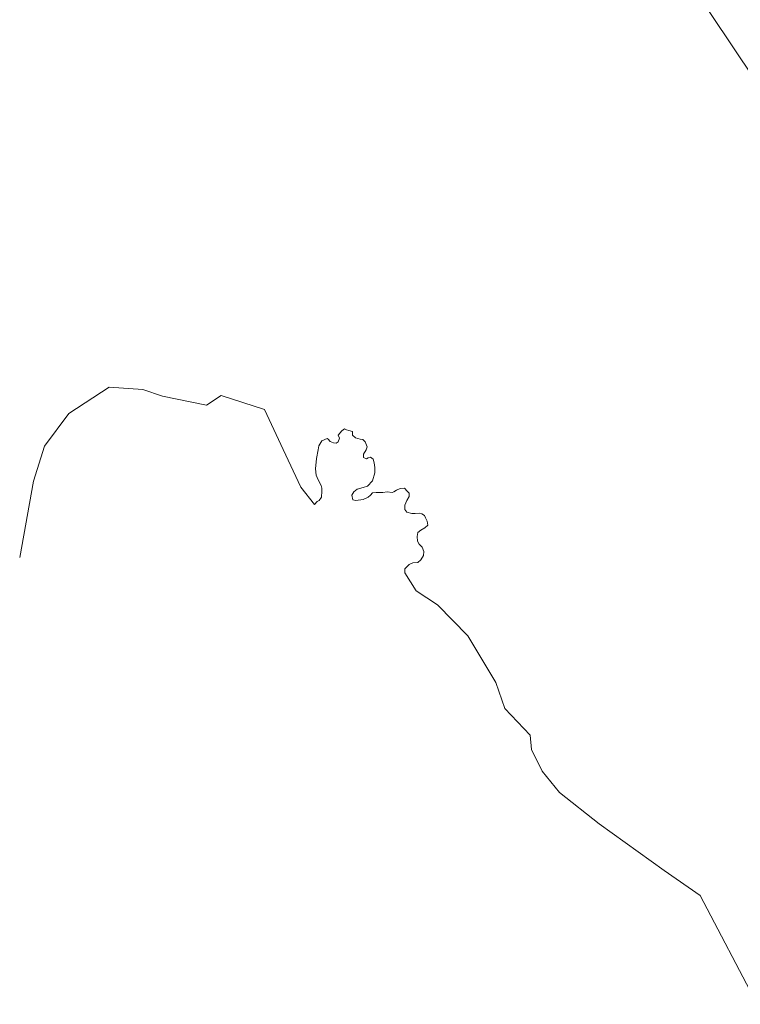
# Model space of a CAD drawing. Header units: metres. Extents: x 152391 to 157968, y 462336 to 467280.
# Tile 393 of 656: x 153402 to 153471, y 466415 to 466510. Entities that reach past the tile are written whole.
import ezdxf

# ---------------------------------------------------------------- set-up
doc = ezdxf.new("R2010")
doc.units = ezdxf.units.M
doc.header["$LTSCALE"] = 0.75
doc.layers.add('B-WE-GR-GRAS-GV', color=251, linetype='Continuous', lineweight=13)
doc.layers.add('B-WE-OG-TERREIN_CULTUURSCHEIDING-GV', color=251, linetype='Continuous', lineweight=18)

msp = doc.modelspace()

# ---------------------------------------------------------------- linework, layer by layer
at = {"layer": 'B-WE-GR-GRAS-GV'}
for points in [[(153464.062, 466516.493), (153476.797, 466497.472), (153486.009, 466483.611), (153493.636, 466469.597), (153503.741, 466459.084), (153512.877, 466452.306), (153523.813, 466448.433), (153525.749, 466447.946), (153527.398, 466448.605), (153527.618, 466450.637), (153527.178, 466452.669), (153525.804, 466455.854), (153522.177, 466458.93), (153520.364, 466459.589), (153512.764, 466465.423), (153510.027, 466469.744), (153508.138, 466472.688), (153507.948, 466473.008), (153505.197, 466477.636), (153505.14, 466477.733), (153504.827, 466478.307), (153502.765, 466478.946), (153499.038, 466483.134), (153413.216, 466605.252)], [(153402.022, 466458.013), (153403.336, 466465.342), (153404.417, 466468.684), (153406.747, 466471.823), (153410.598, 466474.354), (153413.84, 466474.118), (153415.731, 466473.476), (153419.953, 466472.633), (153421.338, 466473.544), (153425.502, 466472.193), (153427.289, 466468.371), (153428.978, 466464.76), (153430.313, 466463.102), (153430.565, 466463.373), (153430.749, 466463.471), (153430.981, 466463.808), (153431.002, 466464.356), (153431.023, 466464.652), (153430.938, 466464.926), (153430.643, 466465.474), (153430.453, 466465.917), (153430.39, 466466.528), (153430.495, 466467.499), (153430.643, 466468.321), (153430.727, 466468.722), (153431.002, 466469.186), (153431.508, 466469.417), (153431.614, 466469.354), (153431.804, 466469.143), (153432.12, 466468.996), (153432.394, 466468.975), (153432.584, 466469.101), (153432.711, 466469.46), (153432.563, 466469.734), (153432.922, 466470.156), (153433.175, 466470.345), (153433.365, 466470.261), (153433.597, 466470.177), (153433.935, 466470.092), (153433.935, 466469.734), (153434.251, 466469.481), (153434.695, 466469.354), (153434.927, 466469.333), (153435.159, 466469.101), (153435.349, 466468.616), (153435.264, 466468.321), (153435.011, 466467.92), (153434.99, 466467.604), (153435.306, 466467.477), (153435.454, 466467.583), (153435.686, 466467.646), (153435.94, 466467.435), (153436.024, 466467.098), (153436.108, 466466.634), (153436.108, 466466.128), (153435.876, 466465.369), (153435.391, 466464.863), (153434.969, 466464.736), (153434.399, 466464.567), (153434.083, 466464.293), (153433.893, 466463.977), (153433.977, 466463.555), (153434.273, 466463.471), (153434.969, 466463.576), (153435.454, 466463.787), (153435.686, 466463.977), (153435.876, 466464.209), (153436.214, 466464.251), (153436.868, 466464.251), (153437.29, 466464.293), (153437.754, 466464.251), (153437.902, 466464.314), (153438.155, 466464.483), (153438.535, 466464.631), (153438.936, 466464.652), (153439.21, 466464.378), (153439.4, 466464.188), (153439.4, 466463.85), (153439.168, 466463.492), (153439.063, 466463.239), (153438.978, 466463.028), (153438.978, 466462.627), (153439.168, 466462.374), (153439.632, 466462.227), (153439.97, 466462.227), (153440.371, 466462.269), (153440.603, 466462.206), (153440.856, 466462.037), (153440.962, 466461.826), (153441.109, 466461.489), (153441.173, 466461.109), (153440.877, 466460.856), (153440.519, 466460.624), (153440.223, 466460.413), (153440.16, 466460.012), (153440.181, 466459.591), (153440.35, 466459.274), (153440.645, 466459), (153440.793, 466458.579), (153440.751, 466458.199), (153440.519, 466457.777), (153440.223, 466457.524), (153439.738, 466457.503), (153439.4, 466457.355), (153439.126, 466457.081), (153438.978, 466456.913), (153438.978, 466456.533), (153440.044, 466454.824), (153442.095, 466453.457), (153445.001, 466450.484), (153447.706, 466446.024), (153448.561, 466443.529), (153450.989, 466440.967), (153451.126, 466439.6), (153452.151, 466437.516), (153453.792, 466435.466), (153457.622, 466432.459), (153463.845, 466428.007), (153467.289, 466425.603), (153472.757, 466415.167)]]:
    msp.add_lwpolyline(points, dxfattribs=at)
at = {"layer": 'B-WE-OG-TERREIN_CULTUURSCHEIDING-GV'}
for points in [[(153476.797, 466497.472), (153464.062, 466516.493)], [(153472.757, 466415.167), (153467.289, 466425.603), (153463.845, 466428.007), (153457.622, 466432.459), (153453.792, 466435.466), (153452.151, 466437.516), (153451.126, 466439.6), (153450.989, 466440.967), (153448.561, 466443.529), (153447.706, 466446.024), (153445.001, 466450.484), (153442.095, 466453.457), (153440.044, 466454.824), (153438.978, 466456.533)]]:
    msp.add_lwpolyline(points, dxfattribs=at)

doc.saveas('drawing.dxf')
